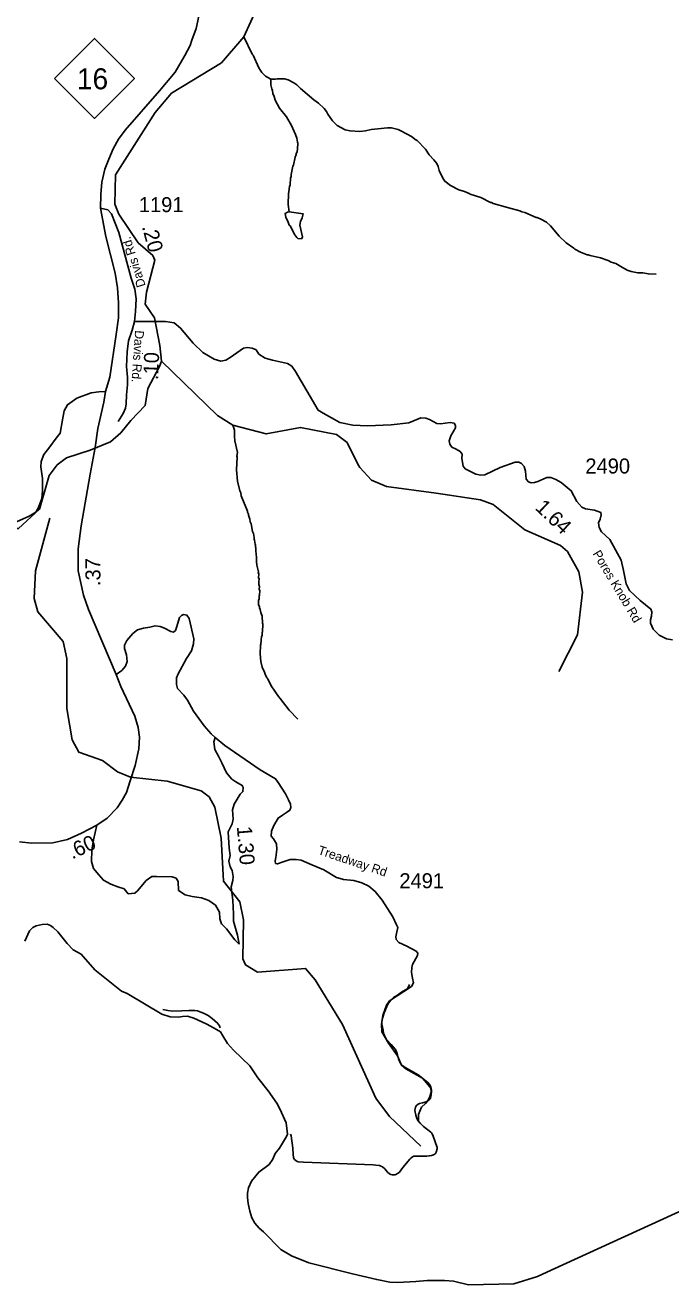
# Model space of a CAD drawing. Extents: x 1248224 to 1454986, y 825081 to 985870.
# Drawn here: x 1355095 to 1360464, y 835166 to 845654 of the extents above; entities that cross this region are included whole.
import ezdxf

# ---------------------------------------------------------------- set-up
doc = ezdxf.new("R2010")
doc.units = 0
for name, color, linetype in [('Exist Boundary Political CountyLine', 7, 'Continuous'), ('Exist Hydrographic Creek Single Shore', 7, 'Continuous'), ('Exist Hydrographic Misc Water Feature', 7, 'Continuous'), ('Exist Road Non-System Type 51', 7, 'Continuous'), ('Exist Road Primary NC Attributed', 7, 'Continuous'), ('Exist Road Primary NC Mileage Hundredths English Label', 7, 'Continuous'), ('Exist Road Primary NC Shield CELL', 7, 'Continuous'), ('Exist Road Primary NC Shield Number Label', 7, 'Continuous'), ('Exist Road Secondary Mileage Hundredths English Label', 7, 'Continuous'), ('Exist Road Secondary Type 41 Attributed', 7, 'Continuous'), ('Exist Road Secondary Type 51 Attributed', 7, 'Continuous'), ('Exist Road Secondary Type 51 Label', 7, 'Continuous'), ('Exist Road Secondary Type 51 Number Label', 7, 'Continuous')]:
    doc.layers.add(name, color=color, linetype=linetype)

msp = doc.modelspace()

# ---------------------------------------------------------------- linework, layer by layer
at = {"layer": 'Exist Boundary Political CountyLine'}
for points in [[(1355092, 838027), (1355131, 838113), (1355159, 838141), (1355186, 838155), (1355236, 838165), (1355277, 838169), (1355306, 838159), (1355329, 838141), (1355366, 838105), (1355443, 838008), (1355493, 837955), (1355561, 837918), (1355675, 837789), (1355895, 837610), (1355942, 837591), (1356231, 837420), (1356301, 837396), (1356370, 837394), (1356402, 837400), (1356446, 837402), (1356497, 837387), (1356601, 837339), (1356668, 837303), (1356719, 837272), (1356738, 837240), (1356779, 837174), (1356827, 837119), (1356964, 836990), (1357030, 836889), (1357116, 836780), (1357187, 836678), (1357213, 836632), (1357265, 836516), (1357276, 836421), (1357268, 836402), (1357209, 836303), (1357175, 836259), (1357155, 836213), (1357124, 836168), (1357037, 836105), (1356976, 836030), (1356952, 835974), (1356944, 835929), (1356944, 835892), (1356950, 835842), (1356963, 835778), (1356981, 835725), (1357006, 835680), (1357042, 835639), (1357077, 835607), (1357220, 835461), (1357310, 835406), (1357453, 835349), (1357817, 835258)], [(1357817, 835258), (1358019, 835209), (1358128, 835189), (1358192, 835186), (1358345, 835193), (1358439, 835203), (1358582, 835203), (1358657, 835196), (1358781, 835166), (1359159, 835174), (1359356, 835234), (1359469, 835288), (1361210, 836084)]]:
    msp.add_lwpolyline(points, dxfattribs=at)
at = {"layer": 'Exist Hydrographic Creek Single Shore'}
msp.add_lwpolyline([(1356092, 843330), (1356103, 843430), (1356173, 843697), (1356158, 843735), (1356034, 843842), (1355873, 844081), (1355841, 844164), (1355847, 844407), (1356175, 844926), (1356312, 845087), (1356729, 845341), (1356914, 845557), (1357029, 845812)], dxfattribs=at)
at = {"layer": 'Exist Hydrographic Misc Water Feature'}
for points in [[(1357138, 845204), (1357095, 845229), (1357064, 845259), (1357052, 845276), (1357037, 845300), (1356991, 845405), (1356983, 845413), (1356914, 845557)], [(1357138, 845204), (1357095, 845229), (1357064, 845259), (1357052, 845276), (1357037, 845300), (1356991, 845405), (1356983, 845413), (1356914, 845557)], [(1360342, 843580), (1360278, 843583), (1360231, 843592), (1360191, 843593), (1360135, 843602), (1360103, 843615), (1360048, 843645), (1360008, 843669), (1359969, 843682), (1359945, 843695), (1359881, 843716), (1359794, 843735), (1359778, 843743), (1359770, 843743), (1359714, 843764), (1359667, 843790), (1359659, 843798), (1359594, 843841), (1359535, 843897), (1359463, 843984), (1359432, 844015), (1359384, 844040), (1359353, 844053), (1359345, 844053), (1359250, 844095), (1359226, 844100), (1359210, 844108), (1359107, 844135), (1358987, 844170), (1358972, 844178), (1358964, 844178), (1358884, 844220), (1358797, 844246), (1358789, 844252), (1358750, 844269), (1358702, 844282), (1358631, 844318), (1358585, 844355), (1358568, 844380), (1358538, 844444), (1358530, 844477), (1358519, 844501), (1358495, 844533), (1358456, 844574), (1358425, 844621), (1358355, 844693), (1358339, 844701), (1358316, 844722), (1358284, 844742), (1358197, 844784), (1358141, 844798), (1358109, 844798), (1358027, 844792), (1357973, 844786), (1357925, 844775), (1357877, 844770), (1357797, 844774), (1357757, 844783), (1357690, 844818), (1357651, 844857), (1357612, 844914), (1357602, 844935), (1357581, 844961), (1357534, 845004), (1357495, 845033), (1357385, 845126), (1357353, 845156), (1357330, 845173), (1357282, 845198), (1357251, 845207), (1357192, 845208), (1357178, 845205), (1357138, 845204)], [(1360342, 843580), (1360278, 843583), (1360231, 843592), (1360191, 843593), (1360135, 843602), (1360103, 843615), (1360048, 843645), (1360008, 843669), (1359969, 843682), (1359945, 843695), (1359881, 843716), (1359794, 843735), (1359778, 843743), (1359770, 843743), (1359714, 843764), (1359667, 843790), (1359659, 843798), (1359594, 843841), (1359535, 843897), (1359463, 843984), (1359432, 844015), (1359384, 844040), (1359353, 844053), (1359345, 844053), (1359250, 844095), (1359226, 844100), (1359210, 844108), (1359107, 844135), (1358987, 844170), (1358972, 844178), (1358964, 844178), (1358884, 844220), (1358797, 844246), (1358789, 844252), (1358750, 844269), (1358702, 844282), (1358631, 844318), (1358585, 844355), (1358568, 844380), (1358538, 844444), (1358530, 844477), (1358519, 844501), (1358495, 844533), (1358456, 844574), (1358425, 844621), (1358355, 844693), (1358339, 844701), (1358316, 844722), (1358284, 844742), (1358197, 844784), (1358141, 844798), (1358109, 844798), (1358027, 844792), (1357973, 844786), (1357925, 844775), (1357877, 844770), (1357797, 844774), (1357757, 844783), (1357690, 844818), (1357651, 844857), (1357612, 844914), (1357602, 844935), (1357581, 844961), (1357534, 845004), (1357495, 845033), (1357385, 845126), (1357353, 845156), (1357330, 845173), (1357282, 845198), (1357251, 845207), (1357192, 845208), (1357178, 845205), (1357138, 845204)], [(1357290, 844100), (1357283, 844162), (1357285, 844252), (1357289, 844266), (1357294, 844314), (1357298, 844322), (1357299, 844346), (1357303, 844362), (1357302, 844380), (1357308, 844394), (1357308, 844410), (1357322, 844481), (1357326, 844489), (1357340, 844555), (1357348, 844577), (1357348, 844585), (1357357, 844600), (1357361, 844624), (1357362, 844672), (1357359, 844680), (1357355, 844712), (1357344, 844745), (1357310, 844818), (1357267, 844891), (1357209, 844964), (1357174, 845029), (1357167, 845061), (1357156, 845085), (1357152, 845109), (1357145, 845125), (1357137, 845158), (1357138, 845204)], [(1357290, 844100), (1357283, 844162), (1357285, 844252), (1357289, 844266), (1357294, 844314), (1357298, 844322), (1357299, 844346), (1357303, 844362), (1357302, 844380), (1357308, 844394), (1357308, 844410), (1357322, 844481), (1357326, 844489), (1357340, 844555), (1357348, 844577), (1357348, 844585), (1357357, 844600), (1357361, 844624), (1357362, 844672), (1357359, 844680), (1357355, 844712), (1357344, 844745), (1357310, 844818), (1357267, 844891), (1357209, 844964), (1357174, 845029), (1357167, 845061), (1357156, 845085), (1357152, 845109), (1357145, 845125), (1357137, 845158), (1357138, 845204)], [(1357290, 844100), (1357277, 844096), (1357257, 844087), (1357264, 844055), (1357283, 844014), (1357291, 843990), (1357299, 843982), (1357337, 843909), (1357354, 843885), (1357362, 843878), (1357392, 843876), (1357398, 843882), (1357401, 843891), (1357379, 843988), (1357384, 844020), (1357400, 844051), (1357407, 844082), (1357290, 844100)], [(1357290, 844100), (1357277, 844096), (1357257, 844087), (1357264, 844055), (1357283, 844014), (1357291, 843990), (1357299, 843982), (1357337, 843909), (1357354, 843885), (1357362, 843878), (1357392, 843876), (1357398, 843882), (1357401, 843891), (1357379, 843988), (1357384, 844020), (1357400, 844051), (1357407, 844082), (1357290, 844100)], [(1356229, 842856), (1356216, 842988), (1356170, 843217), (1356092, 843330)], [(1355891, 842261), (1355973, 842363), (1356093, 842488), (1356115, 842629), (1356211, 842813), (1356229, 842856)], [(1357863, 841999), (1357774, 842179), (1357684, 842246), (1357385, 842305), (1357100, 842251), (1356821, 842323), (1356695, 842404), (1356229, 842856)], [(1357362, 839877), (1357291, 839951), (1357217, 840048), (1357202, 840065), (1357140, 840154), (1357113, 840211), (1357105, 840219), (1357090, 840251), (1357086, 840268), (1357067, 840308), (1357056, 840356), (1357050, 840420), (1357052, 840492), (1357056, 840500), (1357061, 840564), (1357065, 840572), (1357066, 840596), (1357070, 840604), (1357071, 840668), (1357068, 840676), (1357065, 840732), (1357054, 840764), (1357050, 840788), (1357043, 840804), (1357043, 840812), (1357035, 840829), (1357036, 840863), (1357040, 840877), (1357041, 840900), (1357045, 840908), (1357046, 840948), (1357042, 840956), (1357043, 840980), (1357039, 840997), (1357037, 841021), (1357040, 841044), (1357036, 841053), (1357037, 841085), (1357033, 841095), (1357035, 841101), (1357023, 841157), (1357019, 841189), (1357020, 841221), (1357013, 841277), (1357014, 841301), (1357010, 841309), (1357010, 841325), (1357007, 841333), (1357003, 841365), (1357000, 841373), (1357000, 841389), (1356993, 841422), (1356985, 841438), (1356974, 841502), (1356967, 841518), (1356963, 841542), (1356952, 841575), (1356952, 841583), (1356945, 841599), (1356945, 841607), (1356892, 841736), (1356888, 841760), (1356881, 841776), (1356862, 841857), (1356853, 841953), (1356857, 842057), (1356855, 842065), (1356860, 842097), (1356838, 842193), (1356835, 842233), (1356836, 842281), (1356821, 842323)], [(1357362, 839877), (1357291, 839951), (1357217, 840048), (1357202, 840065), (1357140, 840154), (1357113, 840211), (1357105, 840219), (1357090, 840251), (1357086, 840268), (1357067, 840308), (1357056, 840356), (1357050, 840420), (1357052, 840492), (1357056, 840500), (1357061, 840564), (1357065, 840572), (1357066, 840596), (1357070, 840604), (1357071, 840668), (1357068, 840676), (1357065, 840732), (1357054, 840764), (1357050, 840788), (1357043, 840804), (1357043, 840812), (1357035, 840829), (1357036, 840863), (1357040, 840877), (1357041, 840900), (1357045, 840908), (1357046, 840948), (1357042, 840956), (1357043, 840980), (1357039, 840997), (1357037, 841021), (1357040, 841044), (1357036, 841053), (1357037, 841085), (1357033, 841095), (1357035, 841101), (1357023, 841157), (1357019, 841189), (1357020, 841221), (1357013, 841277), (1357014, 841301), (1357010, 841309), (1357010, 841325), (1357007, 841333), (1357003, 841365), (1357000, 841373), (1357000, 841389), (1356993, 841422), (1356985, 841438), (1356974, 841502), (1356967, 841518), (1356963, 841542), (1356952, 841575), (1356952, 841583), (1356945, 841599), (1356945, 841607), (1356892, 841736), (1356888, 841760), (1356881, 841776), (1356862, 841857), (1356853, 841953), (1356857, 842057), (1356855, 842065), (1356860, 842097), (1356838, 842193), (1356835, 842233), (1356836, 842281), (1356821, 842323)], [(1355295, 841905), (1355361, 841992), (1355438, 842051), (1355635, 842115), (1355805, 842186), (1355891, 842261)], [(1358513, 841756), (1358099, 841814), (1357975, 841866), (1357878, 841970), (1357863, 841999)], [(1349700, 840240), (1350187, 840371), (1350397, 840390), (1351157, 840847), (1351334, 840919), (1352521, 841086), (1352905, 841078), (1353223, 841154), (1354158, 841201), (1354301, 841237), (1354370, 841249), (1354422, 841345), (1354479, 841385), (1354673, 841463), (1355040, 841462), (1355213, 841624), (1355295, 841905)], [(1359533, 840272), (1359690, 840577), (1359731, 840934), (1359701, 841102), (1359605, 841272), (1359548, 841322), (1359250, 841453), (1358988, 841662), (1358881, 841703), (1358513, 841756)], [(1358387, 836320), (1358125, 836568), (1358012, 836721), (1357734, 837334), (1357508, 837706), (1357427, 837800), (1357026, 837768), (1356928, 837829), (1356904, 837879), (1356911, 838204), (1356881, 838356), (1356743, 838526), (1356726, 838884), (1356673, 839144), (1356625, 839228), (1356559, 839278), (1356277, 839359), (1355970, 839392), (1355862, 839437), (1355739, 839531), (1355541, 839601), (1355485, 839703), (1355440, 839964), (1355441, 840381), (1355411, 840522), (1355200, 840770), (1355169, 840879), (1355182, 841111), (1355300, 841549)]]:
    msp.add_lwpolyline(points, dxfattribs=at)
at = {"layer": 'Exist Road Non-System Type 51'}
for points in [[(1355022, 841519), (1355129, 841566), (1355184, 841598), (1355207, 841638), (1355234, 841713), (1355239, 841779), (1355239, 841879), (1355224, 841977), (1355229, 842022), (1355249, 842079), (1355299, 842142), (1355354, 842215), (1355387, 842258), (1355404, 842369), (1355419, 842444), (1355447, 842494), (1355524, 842547), (1355645, 842594), (1355707, 842602), (1355762, 842604)], [(1355945, 842660), (1355937, 842577), (1355936, 842501), (1355929, 842464), (1355911, 842422), (1355867, 842354)], [(1356676, 839724), (1356665, 839686), (1356671, 839624), (1356704, 839567), (1356731, 839513), (1356770, 839429), (1356813, 839377), (1356848, 839353), (1356900, 839324), (1356908, 839307), (1356906, 839272), (1356883, 839250), (1356832, 839169), (1356819, 839122), (1356826, 839042), (1356817, 839005), (1356782, 838937), (1356791, 838801), (1356801, 838741), (1356788, 838693), (1356799, 838646), (1356817, 838617), (1356826, 838566), (1356823, 838533), (1356807, 838479), (1356821, 838366), (1356828, 838255), (1356828, 838193), (1356860, 838076), (1356875, 838003)], [(1356369, 838449), (1356367, 838523), (1356350, 838552), (1356317, 838562), (1356188, 838566), (1356147, 838566), (1356101, 838531), (1356029, 838445), (1356006, 838426), (1355952, 838422), (1355917, 838463), (1355866, 838479), (1355806, 838502), (1355746, 838535), (1355707, 838580), (1355664, 838632), (1355646, 838691), (1355650, 838784), (1355664, 838871), (1355690, 838994)], [(1356875, 838003), (1356840, 838039), (1356768, 838130), (1356729, 838171), (1356714, 838214), (1356712, 838270), (1356677, 838328), (1356622, 838367), (1356562, 838389), (1356484, 838400), (1356426, 838412), (1356369, 838449)], [(1357302, 836419), (1357306, 836406), (1357322, 836304), (1357325, 836250), (1357327, 836226), (1357329, 836218), (1357335, 836210), (1357346, 836200), (1357356, 836193), (1357368, 836189), (1357410, 836186), (1357988, 836165), (1358012, 836162), (1358042, 836160), (1358054, 836155), (1358066, 836149), (1358085, 836131), (1358109, 836104), (1358125, 836090), (1358136, 836084), (1358148, 836081), (1358168, 836083), (1358177, 836085), (1358197, 836096), (1358207, 836104), (1358236, 836142), (1358295, 836211), (1358303, 836220), (1358316, 836232), (1358322, 836234), (1358328, 836236), (1358334, 836236), (1358344, 836236), (1358436, 836238), (1358456, 836239), (1358474, 836243), (1358492, 836249), (1358502, 836254), (1358508, 836260), (1358514, 836270), (1358521, 836298), (1358521, 836308), (1358489, 836405), (1358478, 836429), (1358470, 836437), (1358409, 836484), (1358379, 836513), (1358362, 836535), (1358352, 836552), (1358345, 836578), (1358337, 836618), (1358338, 836634), (1358340, 836644), (1358350, 836660), (1358364, 836671), (1358375, 836675), (1358399, 836681), (1358429, 836690), (1358447, 836700), (1358459, 836710), (1358463, 836715), (1358465, 836719), (1358470, 836733), (1358472, 836745), (1358473, 836777), (1358473, 836787), (1358471, 836801), (1358465, 836819), (1358460, 836832), (1358448, 836848), (1358417, 836874), (1358363, 836914), (1358324, 836936), (1358254, 836976), (1358235, 836990), (1358213, 837015), (1358200, 837047), (1358189, 837091), (1358181, 837113), (1358171, 837128), (1358138, 837166), (1358101, 837209), (1358091, 837225), (1358084, 837243), (1358076, 837262), (1358071, 837286), (1358060, 837336), (1358060, 837358), (1358064, 837376), (1358082, 837430), (1358111, 837503), (1358132, 837533), (1358158, 837558), (1358191, 837579), (1358213, 837595), (1358233, 837609), (1358264, 837626), (1358278, 837640), (1358282, 837646), (1358290, 837667)], [(1356239, 837459), (1356281, 837450), (1356323, 837445), (1356397, 837447), (1356455, 837450), (1356491, 837449), (1356507, 837449), (1356527, 837447), (1356557, 837436), (1356579, 837428), (1356618, 837407), (1356650, 837384), (1356695, 837345), (1356711, 837321), (1356716, 837305)]]:
    msp.add_lwpolyline(points, dxfattribs=at)
at = {"layer": 'Exist Road Primary NC Attributed'}
for points in [[(1355720, 844131), (1355724, 844244), (1355732, 844346), (1355758, 844455), (1355790, 844539), (1355827, 844624), (1355872, 844706), (1355927, 844780), (1356212, 845108), (1356341, 845264), (1356423, 845402), (1356468, 845484), (1356481, 845528), (1356518, 845625), (1356557, 845807), (1356594, 846016), (1356618, 846164), (1356668, 846519), (1356734, 847010), (1356808, 847639), (1356874, 848181), (1356910, 848534)], [(1355677, 842138), (1355698, 842297), (1355748, 842516), (1355762, 842604), (1355799, 842722), (1355851, 843079), (1355870, 843217), (1355870, 843343), (1355864, 843468), (1355843, 843589), (1355767, 843893), (1355720, 844131)], [(1355851, 840248), (1355622, 840788), (1355580, 840907), (1355535, 841110), (1355535, 841293), (1355561, 841485), (1355635, 841916), (1355677, 842138)], [(1355047, 838853), (1355149, 838843), (1355326, 838847), (1355447, 838874), (1355562, 838927), (1355690, 838994), (1355778, 839051), (1355859, 839137), (1355902, 839202), (1355939, 839264), (1355967, 839362), (1356010, 839489), (1356041, 839628), (1356045, 839726), (1356034, 839807), (1356006, 839901), (1355890, 840149), (1355851, 840248)]]:
    msp.add_lwpolyline(points, dxfattribs=at)
at = {"layer": 'Exist Road Primary NC Shield CELL'}
msp.add_lwpolyline([(1355338, 845210), (1355671, 845543), (1356004, 845210), (1355671, 844877)], close=True, dxfattribs=at)
at = {"layer": 'Exist Road Secondary Type 41 Attributed'}
for points in [[(1356005, 843187), (1356132, 843186), (1356261, 843186), (1356335, 843175), (1356387, 843132), (1356492, 843006), (1356572, 842929), (1356667, 842874), (1356723, 842857), (1356764, 842865), (1356800, 842887), (1356912, 842964), (1356940, 842969), (1356984, 842966), (1357016, 842951), (1357038, 842915), (1357091, 842881), (1357153, 842865), (1357277, 842838), (1357313, 842816), (1357342, 842769), (1357532, 842448), (1357572, 842423), (1357711, 842347), (1357819, 842324), (1357942, 842319), (1358140, 842327), (1358285, 842344), (1358387, 842385), (1358428, 842383), (1358458, 842371), (1358518, 842338), (1358551, 842335), (1358587, 842341), (1358629, 842346), (1358662, 842341), (1358673, 842322), (1358673, 842300), (1358636, 842234), (1358622, 842193), (1358628, 842166), (1358644, 842141), (1358680, 842125), (1358714, 842103), (1358730, 842083), (1358728, 842047), (1358739, 841981), (1358755, 841959), (1358842, 841916), (1358884, 841908), (1358917, 841911), (1359045, 841970), (1359170, 842015), (1359200, 842015), (1359224, 842003), (1359244, 841979), (1359255, 841941), (1359261, 841874), (1359280, 841852), (1359303, 841844), (1359330, 841846), (1359360, 841854), (1359434, 841887), (1359468, 841887), (1359509, 841871), (1359553, 841846), (1359636, 841778), (1359684, 841687), (1359725, 841640), (1359754, 841626), (1359831, 841616), (1359882, 841597), (1359886, 841577), (1359877, 841542), (1359864, 841511), (1359869, 841471), (1359888, 841436), (1359958, 841372), (1360053, 841200), (1360070, 841114), (1360093, 841003), (1360122, 840948), (1360210, 840863), (1360299, 840792), (1360307, 840770), (1360304, 840732), (1360295, 840704), (1360295, 840675), (1360317, 840625), (1360367, 840576), (1360428, 840545), (1360478, 840536)], [(1355851, 840248), (1355899, 840281), (1355928, 840316), (1355944, 840355), (1355938, 840411), (1355922, 840464), (1355922, 840493), (1355941, 840532), (1355991, 840590), (1356028, 840619), (1356078, 840633), (1356131, 840643), (1356176, 840654), (1356218, 840648), (1356255, 840633), (1356305, 840606), (1356329, 840601), (1356345, 840614), (1356355, 840648), (1356379, 840722), (1356394, 840738), (1356413, 840747), (1356440, 840742), (1356458, 840714), (1356497, 840545), (1356495, 840503), (1356478, 840444), (1356436, 840381), (1356366, 840252), (1356354, 840219), (1356353, 840163), (1356362, 840132), (1356414, 840075), (1356444, 840034), (1356495, 839941), (1356584, 839820), (1356642, 839753), (1356676, 839724), (1356756, 839656), (1357048, 839454), (1357178, 839379), (1357198, 839349), (1357259, 839254), (1357285, 839205), (1357301, 839167), (1357304, 839139), (1357297, 839117), (1357267, 839098), (1357234, 839077), (1357198, 839052), (1357162, 838991), (1357144, 838942), (1357142, 838902), (1357159, 838878), (1357184, 838838), (1357188, 838790), (1357181, 838725), (1357175, 838695), (1357178, 838674), (1357193, 838670), (1357240, 838687), (1357299, 838707), (1357349, 838708), (1357390, 838702), (1357479, 838663), (1357579, 838621), (1357683, 838557), (1357715, 838548), (1357743, 838541), (1357829, 838532), (1357895, 838512), (1357952, 838484), (1358005, 838441), (1358063, 838368), (1358153, 838231), (1358183, 838164), (1358193, 838142), (1358185, 838105), (1358177, 838064), (1358181, 838041), (1358204, 838015), (1358270, 837986), (1358348, 837945), (1358361, 837926), (1358357, 837908), (1358317, 837834), (1358311, 837807), (1358307, 837767), (1358315, 837720), (1358325, 837681), (1358309, 837651), (1358126, 837530), (1358100, 837494), (1358069, 837407), (1358059, 837334), (1358061, 837272), (1358116, 837177), (1358192, 837072), (1358226, 836994), (1358261, 836964), (1358399, 836887)], [(1358399, 836887), (1358447, 836832), (1358469, 836803), (1358472, 836770), (1358461, 836733), (1358441, 836696), (1358424, 836675), (1358391, 836646), (1358376, 836613), (1358365, 836583), (1358365, 836542), (1358366, 836529)]]:
    msp.add_lwpolyline(points, dxfattribs=at)
at = {"layer": 'Exist Road Secondary Type 51 Attributed'}
for points in [[(1355720, 844131), (1355781, 844117), (1355813, 844083), (1355873, 843927), (1355976, 843547), (1356008, 843457), (1356018, 843375), (1356013, 843269), (1356005, 843187)], [(1356005, 843187), (1355984, 843114), (1355955, 843027), (1355942, 842935), (1355937, 842813), (1355945, 842723), (1355945, 842660)]]:
    msp.add_lwpolyline(points, dxfattribs=at)

# ---------------------------------------------------------------- texts
at = {"layer": 'Exist Road Primary NC Mileage Hundredths English Label'}
for s, rotation, p in [('.37', 90, (1355721, 840984)), ('.60', 24.7735, (1355486, 838707))]:
    msp.add_text(s, height=125, rotation=rotation, dxfattribs=at).set_placement(p)
at = {"layer": 'Exist Road Primary NC Shield Number Label'}
msp.add_text('16', height=175, dxfattribs=at).set_placement((1355525, 845120))
at = {"layer": 'Exist Road Secondary Mileage Hundredths English Label'}
for s, rotation, p in [('.20', 285.1428, (1356065, 843976)), ('.10', 87.5124, (1356200, 842697)), ('1.64', 316.5052, (1359329, 841628)), ('1.30', 274.7598, (1356855, 838981))]:
    msp.add_text(s, height=125, rotation=rotation, dxfattribs=at).set_placement(p)
at = {"layer": 'Exist Road Secondary Type 51 Label'}
for s, rotation, p in [('Davis Rd.', 107.4311, (1356098, 843485)), ('Davis Rd.', 266.1033, (1356009, 843115)), ('Pores Knob Rd', 300.8458, (1359812, 841254)), ('Treadway Rd', 341.4351, (1357524, 838754))]:
    msp.add_text(s, height=75, rotation=rotation, dxfattribs=at).set_placement(p)
at = {"layer": 'Exist Road Secondary Type 51 Number Label'}
for s, p in [('1191', (1356040, 844097)), ('2490', (1359754, 841921)), ('2491', (1358207, 838468))]:
    msp.add_text(s, height=125, dxfattribs=at).set_placement(p)

doc.saveas('drawing.dxf')
